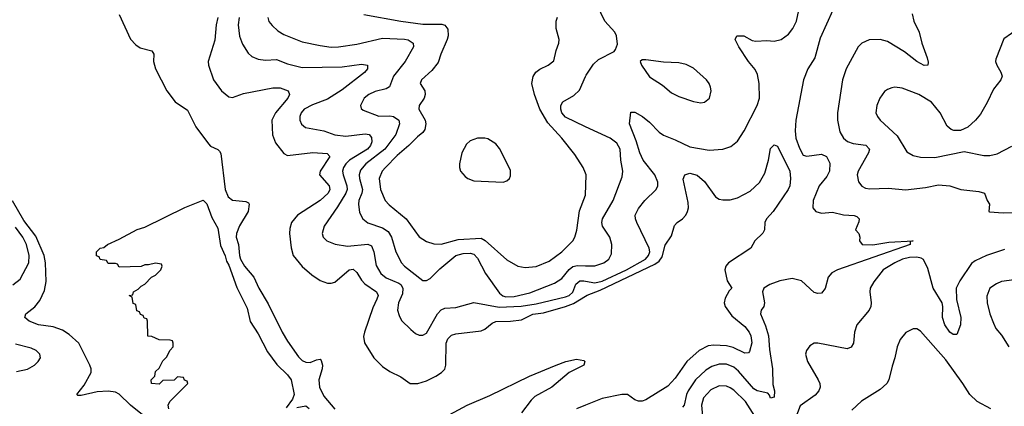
# Model space of a CAD drawing. Header units: inches. Extents: x 1834610 to 2027685, y 642842 to 774116.
# Tile 518 of 632: x 1966907 to 1972289, y 721645 to 723759. Entities that reach past the tile are written whole.
import ezdxf

# ---------------------------------------------------------------- set-up
doc = ezdxf.new("R2010")
doc.units = ezdxf.units.IN
doc.header["$MEASUREMENT"] = 0
doc.layers.add('B9762', color=7, linetype='Continuous')
doc.layers.add('B9772', color=7, linetype='Continuous')

msp = doc.modelspace()

# ---------------------------------------------------------------- linework, layer by layer
at = {"layer": 'B9762', "color": 5}
for points, elevation in [([(1967450, 723787), (1967512.5, 723652.5), (1967541.2, 723621.2), (1967565.5, 723605.6), (1967630, 723588.1), (1967639.3, 723570), (1967638.2, 723530), (1967648.3, 723490), (1967710.4, 723370), (1967757.2, 723310), (1967824.1, 723264.1), (1967870, 723172.4), (1967938.9, 723078.9), (1967950, 723067), (1967989.3, 723049.3), (1967999.8, 723039.8), (1968006.3, 723026.3), (1968030, 722830.6), (1968046.5, 722790), (1968070, 722771.9), (1968143.8, 722763.8), (1968157.4, 722757.4), (1968162, 722750), (1968156.2, 722710), (1968109.2, 722630.8), (1968092.2, 722590), (1968090.6, 722570), (1968102.6, 722530), (1968107.7, 722470), (1968114.6, 722450), (1968136.2, 722410), (1968186.2, 722350), (1968213.4, 722290), (1968265.1, 722205.1), (1968342.4, 722050), (1968370, 722001.4), (1968430, 721914.4), (1968450, 721895), (1968470, 721885.5), (1968495, 721885), (1968530, 721898.9), (1968550, 721901.7), (1968554.4, 721894.4), (1968561.3, 721870), (1968560.3, 721850), (1968542.4, 721790), (1968545.1, 721750), (1968570, 721700.5), (1968629.5, 721629.5)], 280), ([(1968787.3, 723787.3), (1968990.1, 723750.1), (1969110, 723734.6), (1969214.2, 723734.2), (1969230, 723729.2), (1969246.8, 723706.8), (1969248.8, 723670), (1969243.5, 723650), (1969208.4, 723570), (1969194.6, 723525.4), (1969160, 723480), (1969103.7, 723430), (1969095.3, 723410), (1969121.2, 723370), (1969122.3, 723350), (1969117.5, 723330), (1969090.2, 723290), (1969088.1, 723270), (1969122.4, 723210), (1969127.6, 723190), (1969122.1, 723157.9), (1969110, 723141.6), (1969081.2, 723118.8), (1969034.1, 723070), (1968970, 723016.9), (1968905.5, 722950), (1968888.8, 722930), (1968872.2, 722890), (1968879, 722830), (1968904.1, 722770), (1968926.1, 722746.1), (1969018.9, 722670), (1969090, 722571.7), (1969130, 722544.9), (1969170, 722533.2), (1969210, 722531.8), (1969303.3, 722556.7), (1969430, 722563.4), (1969451.7, 722551.7), (1969570, 722445.3), (1969630, 722410.2), (1969670, 722402.7), (1969730, 722409.5), (1969801.3, 722438.7), (1969870, 722489.3), (1969929.8, 722550), (1969940.7, 722570), (1969951.9, 722608.1), (1969966, 722714), (1970000, 722798.5)], 380), ([(1967990.6, 723770), (1967981, 723730), (1967972.8, 723647.2), (1967936.5, 723530), (1967938, 723510), (1967965.5, 723430), (1968010, 723369), (1968050, 723337.4), (1968070, 723332.7), (1968130, 723355.4), (1968290, 723385.5), (1968330, 723386.9), (1968374, 723370), (1968382.3, 723350), (1968372.7, 723330), (1968304.3, 723250), (1968285.5, 723210), (1968289.5, 723129.5), (1968305.2, 723085.2), (1968350, 723026.7), (1968370, 723015.6), (1968510, 723033.1), (1968586.9, 723026.9), (1968602.8, 723010), (1968548.6, 722930), (1968545.6, 722910), (1968598.6, 722850), (1968601.5, 722830), (1968592.9, 722810), (1968550, 722769.3), (1968424.7, 722690), (1968393, 722650), (1968383.5, 722616.5), (1968382.3, 722590), (1968391, 722511), (1968402.4, 722470), (1968450, 722408.7), (1968503.4, 722363.4), (1968550, 722332.2), (1968590, 722318.7), (1968610, 722317), (1968630, 722322.6), (1968708.5, 722390), (1968730, 722393.8), (1968750, 722376.9), (1968774.5, 722334.5), (1968793.5, 722313.5), (1968858, 722270), (1968865.7, 722250), (1968859.8, 722230), (1968837.8, 722182.2), (1968790.9, 722050), (1968786.6, 722026.6), (1968791.1, 721991.1), (1968842.8, 721910), (1968890, 721862), (1968930, 721834.7), (1968990, 721805.8), (1969041.6, 721770), (1969082.9, 721770), (1969130, 721784), (1969182.3, 721810), (1969212.5, 721830), (1969230, 721848.5), (1969237, 721870), (1969238.8, 721990), (1969246.3, 722013.7), (1969267.2, 722032.8), (1969290, 722040.1), (1969430, 722057.7), (1969450, 722066.6), (1969490, 722098.8), (1969510, 722107.9), (1969590, 722109.3), (1969650, 722117.6), (1969712.3, 722147.7), (1969770, 722156.3), (1969890, 722189.6), (1969933.5, 722206.5), (1970000, 722246.6)], 320), ([(1968107, 723770), (1968101.7, 723730), (1968109, 723669), (1968125.1, 723625.1), (1968155.4, 723575.4), (1968176.6, 723556.6), (1968210, 723542.6), (1968250, 723537.8), (1968310, 723540.2), (1968370, 723516.6), (1968450, 723497.9), (1968670, 723501.7), (1968775.1, 723515.1), (1968807.3, 723510), (1968808.7, 723490), (1968791.4, 723470), (1968670, 723375), (1968590, 723324.9), (1968506.6, 723293.4), (1968462.6, 723270), (1968444.7, 723250), (1968438, 723230), (1968438.5, 723210), (1968447.6, 723187.6), (1968469.4, 723169.4), (1968570, 723150.8), (1968628.7, 723128.7), (1968690, 723121.8), (1968794.7, 723134.7), (1968817, 723130), (1968830, 723114.4), (1968830.8, 723090), (1968823.5, 723070), (1968808.1, 723050), (1968710.1, 722990), (1968689, 722970), (1968676.4, 722950), (1968672.2, 722930), (1968674.4, 722910), (1968695, 722850), (1968696, 722830), (1968689.3, 722810), (1968644.5, 722735.5), (1968571.2, 722630), (1968560.2, 722590), (1968566.5, 722570), (1968585.3, 722550), (1968630.9, 722530.9), (1968699.4, 722519.4), (1968810, 722531.2), (1968830, 722521.2), (1968842.3, 722490), (1968854.5, 722414.5), (1968880.9, 722370), (1968910, 722346.5), (1968978.6, 722318.6), (1968990.1, 722310), (1969000.7, 722290), (1968999.7, 722260.3), (1968976.6, 722210), (1968971.3, 722170), (1968980.2, 722140.2), (1968994.5, 722114.5), (1969044, 722064), (1969070, 722043.1), (1969090, 722034), (1969110, 722034), (1969130, 722044.9), (1969190, 722150.3), (1969210, 722171.8), (1969230, 722182), (1969290, 722184.9), (1969390, 722211.7), (1969526.8, 722186.8), (1969647.4, 722192.6), (1969730, 722205.5), (1969890, 722243.2), (1969910, 722250.1), (1969930, 722269.5), (1969947.6, 722312.4), (1969969, 722331), (1969990, 722331.3), (1970000, 722329.4)], 340), ([(1968262.3, 723770), (1968268.8, 723748.8), (1968286.6, 723726.6), (1968318, 723698), (1968350, 723677.2), (1968450, 723637.8), (1968550, 723616.8), (1968610, 723608.3), (1968650, 723610.1), (1968750, 723624.1), (1968890, 723658.5), (1969010, 723652.7), (1969030, 723647.7), (1969057.3, 723630), (1969058.6, 723610), (1969013.8, 723530), (1968950.8, 723450), (1968928.7, 723391.3), (1968910, 723380.6), (1968850, 723365.4), (1968814.6, 723350), (1968790, 723329.7), (1968769.1, 723290), (1968772.8, 723272.7), (1968784.1, 723264.1), (1968870, 723230.2), (1968930, 723233.4), (1968950, 723228.4), (1968979.3, 723210), (1968983.7, 723190), (1968963.3, 723130), (1968903.6, 723050), (1968798.6, 722970), (1968770, 722936.5), (1968763, 722910), (1968764.4, 722890), (1968780.5, 722830), (1968777.3, 722810), (1968760.4, 722770), (1968758, 722750), (1968764.7, 722704.7), (1968782, 722670), (1968810, 722647.7), (1968890, 722620.4), (1968920.9, 722600.9), (1968939.8, 722570), (1968962.5, 722490), (1968993.7, 722430), (1969010.2, 722410), (1969110, 722332.9), (1969130, 722332), (1969150, 722342.6), (1969203.9, 722396.1), (1969290, 722468.4), (1969330, 722479.4), (1969370, 722481.5), (1969390, 722476.4), (1969410, 722455.2), (1969453.5, 722370), (1969530, 722263.8), (1969548, 722248), (1969563.5, 722243.5), (1969610, 722244.9), (1969694.7, 722265.3), (1969830, 722317.9), (1969870, 722344.3), (1969910, 722392.4), (1969931, 722409), (1969955.3, 722415.3), (1970000, 722413.6)], 360), ([(1970000, 722918.9), (1969986.8, 722950), (1969941.1, 723021), (1969869.8, 723110), (1969794.3, 723194.3), (1969750.6, 723270), (1969720.7, 723350), (1969706.6, 723410), (1969712.9, 723447.1), (1969728.4, 723471.6), (1969750, 723487.7), (1969796.2, 723510), (1969827, 723533), (1969838.5, 723590), (1969854.7, 723630), (1969855.2, 723650), (1969839.4, 723710), (1969839.4, 723750), (1969846.9, 723773.1)], 380), ([(1970000, 723173.5), (1969890, 723225.5), (1969870, 723249.7), (1969864.8, 723270), (1969865.3, 723290), (1969875.6, 723310), (1969936.4, 723343.6), (1969966.3, 723373.7), (1970000, 723447.1)], 360), ([(1967577.3, 721597.3), (1967512.3, 721650), (1967450.4, 721710.4), (1967430, 721722.5), (1967390, 721727.7), (1967330, 721723.8), (1967243, 721703), (1967224.1, 721704.1), (1967218.9, 721710), (1967260, 721760), (1967298.3, 721830), (1967297.6, 721850), (1967290.7, 721870), (1967230, 721989.3), (1967177.6, 722037.6), (1967141, 722061), (1967090, 722078.7), (1967009.6, 722090), (1966958.9, 722110), (1966935.6, 722130), (1966939.6, 722150), (1966990, 722189.1), (1967017.4, 722222.6), (1967041.8, 722278.2), (1967052.3, 722327.7), (1967047.5, 722430), (1967040.1, 722470), (1966994.2, 722574.2), (1966930, 722659.9), (1966868.3, 722768.3)], 280), ([(1967722, 721630), (1967718, 721650), (1967728, 721670), (1967826, 721770), (1967822, 721782), (1967807.3, 721787.3), (1967802, 721802), (1967770, 721806), (1967752, 721788), (1967690, 721786), (1967670, 721766), (1967628, 721770), (1967626, 721790), (1967646, 721810), (1967650, 721834), (1967670, 721854), (1967690, 721894), (1967710, 721914), (1967728.4, 721951.6), (1967746, 721970), (1967746, 721990), (1967742, 722002), (1967730, 722006), (1967670, 722008), (1967630, 722026), (1967607.3, 722027.3), (1967606, 722110), (1967602, 722122), (1967587.3, 722127.3), (1967582, 722142), (1967567.3, 722147.3), (1967562, 722162), (1967547.3, 722167.3), (1967542, 722202), (1967527.3, 722207.3), (1967522, 722242), (1967506, 722250), (1967526, 722254), (1967528, 722270), (1967555.3, 722284.7), (1967570, 722302), (1967590, 722312), (1967628, 722350), (1967650, 722362), (1967678, 722390), (1967686, 722410), (1967682, 722422), (1967650, 722428), (1967610, 722418), (1967590, 722418), (1967570, 722408.7), (1967450, 722406), (1967442, 722422), (1967430, 722426), (1967390, 722426), (1967382, 722442), (1967347.3, 722447.3), (1967342, 722462), (1967327.3, 722467.3), (1967326, 722490), (1967346, 722510), (1967367.3, 722512.7), (1967386, 722530), (1967450, 722558), (1967549.3, 722610.7), (1967590, 722624.7), (1967810, 722731), (1967910, 722771), (1967930, 722751), (1967956.3, 722676.3), (1967990, 722618.8), (1968004, 722524), (1968030, 722466.8), (1968037.5, 722437.5), (1968050, 722415.5), (1968094.4, 722294.4), (1968150, 722181), (1968167.5, 722107.5), (1968210, 722041), (1968262, 721942), (1968312.8, 721872.8), (1968370, 721817), (1968390.2, 721790), (1968407.3, 721710), (1968397.3, 721682.7), (1968363.6, 721636.4)], 260), ([(1966870, 722308.5), (1966910, 722338.9), (1966956.2, 722430), (1966959.1, 722470), (1966943.2, 722530), (1966923.9, 722570), (1966883.3, 722623.3)], 320), ([(1966890, 721835), (1966950, 721848.1), (1966987.1, 721870), (1967007.1, 721890), (1967019.7, 721910), (1967016.4, 721930), (1966996, 721950), (1966970, 721962), (1966884.7, 721984.7)], 320), ([(1969207.9, 721572.1), (1969353.3, 721650), (1969475.8, 721704.2), (1969692.8, 721810), (1969838.8, 721870), (1969891.3, 721890), (1969950, 721901.8), (1969990, 721894.4), (1969996.3, 721890), (1969990.4, 721870), (1969910.1, 721829.9), (1969815.2, 721750), (1969722.3, 721697.7), (1969701.8, 721678.2), (1969650, 721608.2)], 280), ([(1968421.2, 721638.8), (1968470, 721646.8), (1968490, 721633.4)], 260), ([(1970000, 721650.1), (1969950.3, 721630)], 320)]:
    msp.add_lwpolyline(points, dxfattribs=dict(at, elevation=elevation))
at = {"layer": 'B9762', "color": 5, "elevation": 420}
msp.add_lwpolyline([(1969410, 723111), (1969370, 723096.3), (1969350, 723077.6), (1969322.8, 723030), (1969310.3, 722970), (1969310.3, 722950), (1969317, 722930), (1969341.4, 722901.4), (1969357.3, 722890), (1969390, 722877.4), (1969549.6, 722870.4), (1969570, 722878), (1969583.7, 722890), (1969590, 722904.7), (1969590, 722935.3), (1969530, 723055.1), (1969510, 723080.5), (1969466.3, 723106.3), (1969450, 723110.9)], close=True, dxfattribs=at)
at = {"layer": 'B9772', "color": 5}
for points, elevation in [([(1970000, 723447.1), (1970004, 723456), (1970043.8, 723516.2), (1970070, 723541.8), (1970155.4, 723584.6), (1970164.4, 723595.6), (1970174.5, 723625.5), (1970169.7, 723670), (1970159.1, 723690), (1970105.1, 723750), (1970061.1, 723841.1)], 360), ([(1970000, 722329.4), (1970050, 722320.1), (1970090, 722328.5), (1970222.9, 722390), (1970328.3, 722450), (1970344.5, 722470), (1970350.4, 722490), (1970347, 722510), (1970279.7, 722650), (1970272.2, 722670), (1970271, 722690), (1970290, 722725.3), (1970324.4, 722770), (1970386.6, 722830), (1970394.8, 722850), (1970395, 722870), (1970377.9, 722910), (1970315.3, 722990), (1970296.7, 723030), (1970277.1, 723097.1), (1970239.7, 723190), (1970247.3, 723252.7), (1970270, 723253.7), (1970310.4, 723230), (1970350, 723199), (1970403, 723143), (1970426.6, 723126.6), (1970490, 723102.3), (1970570, 723062.7), (1970675.7, 723044.3), (1970749.8, 723050.2), (1970794.9, 723065.1), (1970830, 723094.9), (1970866.6, 723150), (1970938.2, 723290), (1970950.6, 723330), (1970948.1, 723410), (1970939.7, 723459.7), (1970926.5, 723486.5), (1970889.9, 723529.9), (1970837.6, 723610), (1970818.4, 723650), (1970826, 723670), (1970864.7, 723670), (1970910, 723645.3), (1970930, 723642), (1970990, 723645.7), (1971030, 723640.3), (1971070, 723650.3), (1971110, 723679), (1971133.2, 723710), (1971152.1, 723750), (1971165.6, 723810)], 340), ([(1971352, 723810), (1971282.9, 723657.1), (1971253, 723550), (1971215.7, 723490), (1971191.9, 723430), (1971148.6, 723208.6), (1971145, 723150), (1971149.6, 723110.4), (1971170, 723056.5), (1971190, 723018.6), (1971210, 723011.6), (1971290, 723024.1), (1971317.6, 723010), (1971334.9, 722974.9), (1971333.1, 722930), (1971318.1, 722901.9), (1971276.3, 722850), (1971243.2, 722770), (1971242, 722730), (1971259.3, 722710), (1971290, 722700.2), (1971350, 722705.5), (1971410, 722692.4), (1971468.6, 722688.6), (1971482, 722682), (1971494.8, 722670), (1971494, 722654), (1971476.3, 722610), (1971494, 722590), (1971499.1, 722570), (1971497.3, 722550), (1971512, 722530), (1971570, 722528.1), (1971658.4, 722541.6), (1971791.3, 722550), (1971774.8, 722545.2), (1971774, 722530), (1971376.9, 722390), (1971346.1, 722373.9), (1971326.3, 722350), (1971310, 722289.3), (1971290, 722263.5), (1971270, 722261), (1971250, 722267.1), (1971180.5, 722330), (1971130, 722342.8), (1971061.3, 722330), (1971007.5, 722310), (1970973.6, 722290), (1970967, 722270), (1970978.3, 722210), (1970973.6, 722190), (1970959, 722170), (1970956.2, 722150), (1970983.9, 722083.9), (1971000.5, 722030), (1971004.7, 721955.3), (1971021.5, 721850), (1971023.1, 721763.1), (1971032.8, 721730), (1971030, 721695.3), (1971010, 721689.2), (1971006.2, 721706.2), (1970996.4, 721716.4), (1970938.5, 721730), (1970920.4, 721740.4), (1970836.6, 721836.6), (1970810, 721858.7), (1970770, 721875.2), (1970730, 721875.2), (1970690, 721862.2), (1970657.7, 721842.3), (1970601, 721790), (1970560.3, 721730), (1970551.2, 721708.8), (1970539.8, 721650), (1970530, 721639)], 340), ([(1971784.4, 723790), (1971794, 723750), (1971822.6, 723690), (1971838.9, 723630), (1971868, 723550), (1971873, 723527), (1971870.8, 723510), (1971850, 723508.3), (1971810, 723529.8), (1971742.7, 723582.7), (1971650, 723639.2), (1971610, 723649.8), (1971550, 723648), (1971510.6, 723630), (1971490, 723609.6), (1971423.9, 723490), (1971403.5, 723430), (1971376.4, 723250), (1971377.1, 723210), (1971390, 723145.3), (1971410.1, 723110.1), (1971432.5, 723092.5), (1971462.3, 723082.3), (1971532, 723072), (1971551.2, 723050), (1971546.2, 723030), (1971490.3, 722930), (1971484.9, 722910), (1971491.5, 722871.5), (1971510, 722848.4), (1971530, 722838), (1971553.4, 722833.4), (1971656.5, 722836.5), (1971748.9, 722828.9), (1971858.4, 722841.6), (1971930, 722855.9), (1971990.2, 722850.2), (1972051.3, 722830), (1972150, 722819.5), (1972181, 722810), (1972194.8, 722770), (1972207.3, 722750), (1972204, 722710), (1972208.1, 722708.1), (1972282.7, 722702.7), (1972427.7, 722707.7)], 360), ([(1972370, 723712.3), (1972286.4, 723653.6), (1972242.4, 723542.4), (1972241.6, 723530), (1972248.2, 723510), (1972270, 723470.8), (1972276.4, 723450), (1972270.6, 723430), (1972230, 723379.5), (1972195, 723305), (1972157.9, 723242.1), (1972131.4, 723208.6), (1972090, 723170.9), (1972050, 723152), (1972012.8, 723152.8), (1971999, 723159), (1971976.6, 723176.6), (1971937.6, 723250), (1971890, 723306.9), (1971822, 723350), (1971730, 723385.1), (1971690, 723389.6), (1971673.5, 723386.5), (1971650, 723377.6), (1971634.4, 723365.6), (1971608.5, 723330), (1971592.2, 723290), (1971586.7, 723250), (1971594.9, 723230), (1971610.4, 723210), (1971703.9, 723123.9), (1971756.9, 723036.9), (1971790, 723016.5), (1971830, 723006.9), (1971910, 723005.2), (1972070, 723037), (1972176.9, 723016.9), (1972210, 723016.1), (1972250, 723024.7), (1972330, 723066.8)], 380), ([(1970000, 722413.6), (1970050, 722411.8), (1970100.7, 722430), (1970127.6, 722450), (1970141.3, 722478.7), (1970143.8, 722530), (1970132.4, 722570), (1970092.4, 722630), (1970088.4, 722650), (1970092.3, 722670), (1970151.3, 722770), (1970199.8, 722900.2), (1970203.7, 722930), (1970192.4, 722990), (1970189.8, 723050), (1970170, 723083.1), (1970134.3, 723110), (1970000, 723173.5)], 360), ([(1970000, 722246.6), (1970008.3, 722251.7), (1970080.2, 722279.8), (1970378.9, 722421.1), (1970401.6, 722438.4), (1970418.7, 722461.3), (1970434.8, 722525.2), (1970470, 722576.3), (1970486.5, 722633.5), (1970501.1, 722650), (1970530, 722670.2), (1970548, 722690), (1970558, 722710), (1970563.2, 722730), (1970561.5, 722758.5), (1970532.6, 722887.4), (1970543, 722910), (1970570, 722920.2), (1970610, 722909.1), (1970650, 722874.7), (1970710, 722790.2), (1970730, 722777.2), (1970750, 722772.9), (1970790, 722773.8), (1970830, 722784), (1970899.3, 722820.7), (1970951.2, 722868.8), (1970980, 722920), (1970999.4, 722990), (1971010, 723054.8), (1971030, 723074.9), (1971050, 723066.8), (1971116, 722930), (1971120.3, 722890), (1971115.6, 722850), (1971106.7, 722830), (1971026.3, 722710), (1970989.3, 722670), (1970979.3, 722650), (1970978.3, 722610), (1970968.3, 722591.7), (1970924.9, 722550), (1970903, 722510), (1970780.4, 722430), (1970766, 722410), (1970760.7, 722390), (1970774, 722330), (1970799.1, 722290), (1970784.1, 722275.9), (1970763.5, 722236.5), (1970757.8, 722210), (1970763.5, 722190), (1970800, 722140), (1970870, 722081.7), (1970893.5, 722050), (1970902.9, 722030), (1970908.2, 721991.8), (1970895.8, 721944.2), (1970890, 721937.4), (1970870, 721935.9), (1970806, 721966), (1970770, 721974.8), (1970700.7, 721979.3), (1970670, 721975.7), (1970620.6, 721950), (1970552.8, 721890), (1970490, 721799.3), (1970450, 721755), (1970330, 721679.9), (1970310, 721673.3), (1970290, 721673), (1970270, 721680.6), (1970230, 721709), (1970197.3, 721710), (1970090, 721686.5), (1970000, 721650.1)], 320), ([(1970000, 722798.5), (1970000.4, 722799.6), (1970003.8, 722910), (1970000, 722918.9)], 380), ([(1972290, 722501.6), (1972191.5, 722470), (1972130, 722439.9), (1972110, 722425.4), (1972045.1, 722330), (1972026.5, 722290), (1972028.1, 722228.1), (1972052.1, 722130), (1972049.1, 722090.9), (1972030, 722037.2), (1972010, 722036.9), (1971992, 722050), (1971963.1, 722090), (1971951.6, 722130), (1971953.1, 722190), (1971948.6, 722210), (1971900.2, 722290), (1971870, 722398), (1971846.7, 722446.7), (1971834.7, 722454.7), (1971810, 722460.3), (1971770, 722458.4), (1971732.4, 722450), (1971690.3, 722430), (1971627.4, 722390), (1971575.5, 722324.5), (1971556.5, 722290), (1971554.6, 722270), (1971561.3, 722210), (1971558.5, 722190), (1971550.3, 722170), (1971482.8, 722090), (1971469.2, 722050), (1971464.7, 721990), (1971452.6, 721967.4), (1971430, 721959.1), (1971270.4, 721989.7), (1971250.4, 721989.7), (1971225.1, 721974.9), (1971208.2, 721950), (1971202.4, 721930), (1971213.7, 721890), (1971271.3, 721790), (1971280.7, 721770), (1971282.2, 721750), (1971275.5, 721730), (1971255, 721705), (1971173.5, 721646.5), (1971143.5, 721570)], 360), ([(1972370, 722339.4), (1972273.3, 722326.7), (1972245.3, 722314.7), (1972210.2, 722289.8), (1972193, 722247), (1972194.3, 722210), (1972210.2, 722150), (1972230, 722099.1), (1972242.8, 722070), (1972273.4, 722033.4), (1972313.8, 721970)], 380), ([(1972215, 721630), (1972140.3, 721670), (1972100.2, 721710), (1972063, 721770), (1971970, 721899.1), (1971830, 722055.6), (1971810, 722067.3), (1971790, 722067.8), (1971750, 722047.6), (1971719.5, 722010), (1971703.1, 721970), (1971691.3, 721910), (1971675.3, 721864.7), (1971658.3, 721790), (1971647.2, 721770), (1971610, 721737.3), (1971507.4, 721672.6), (1971456, 721624)], 380), ([(1970949.9, 721550), (1970874.3, 721670), (1970810, 721732.7), (1970790, 721746.3), (1970770, 721754.7), (1970730, 721756.5), (1970685, 721735), (1970645.1, 721690), (1970634.2, 721650), (1970638.8, 721590)], 360)]:
    msp.add_lwpolyline(points, dxfattribs=dict(at, elevation=elevation))
at = {"layer": 'B9772', "color": 5, "elevation": 360}
msp.add_lwpolyline([(1970330, 723539.3), (1970310, 723539), (1970298, 723530), (1970304.9, 723510), (1970350, 723446), (1970420, 723400), (1970470, 723359.5), (1970510, 723338.7), (1970590, 723312.2), (1970630, 723304.4), (1970650, 723308.2), (1970678, 723330), (1970687.3, 723370), (1970683.6, 723390), (1970675.6, 723410), (1970660.7, 723430), (1970590, 723492.8), (1970550, 723513.5), (1970510, 723522.3), (1970426.6, 723526.6)], close=True, dxfattribs=at)

doc.saveas('drawing.dxf')
